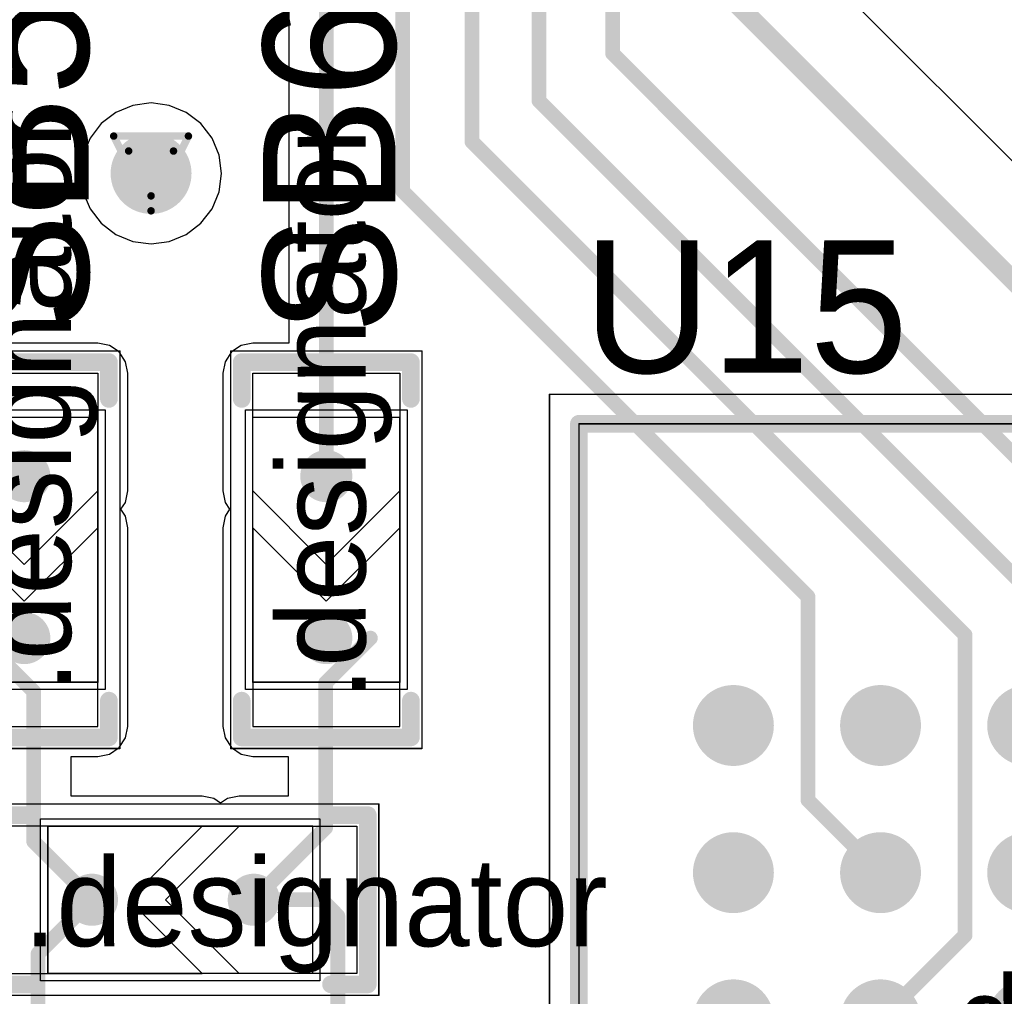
# Model space of a CAD drawing. Header units: millimetres. Extents: x 138 to 555, y 26 to 334.
# Tile 324 of 656: x 242.24 to 248.94, y 194.42 to 201.05. Entities that reach past the tile are written whole.
import ezdxf

# ---------------------------------------------------------------- set-up
doc = ezdxf.new("R2010")
doc.units = ezdxf.units.MM
for name, color, linetype in [('BottomLayer', 5, 'Continuous'), ('DrillDrawing', 1, 'Continuous'), ('Mechanical20', 56, 'Continuous'), ('Mechanical27', 56, 'Continuous'), ('MidLayer1', 16, 'Continuous'), ('MidLayer2', 76, 'Continuous'), ('MidLayer3', 90, 'Continuous'), ('MidLayer4', 156, 'Continuous'), ('MultiLayer', 9, 'Continuous'), ('TopLayer', 1, 'Continuous'), ('TopOverlay', 2, 'Continuous'), ('TopPaste', 8, 'Continuous'), ('TopSolder', 216, 'Continuous'), ('ViaHoleLayer', 16, 'Continuous')]:
    doc.layers.add(name, color=color, linetype=linetype)

# ---------------------------------------------------------------- blocks, each defined once
blk = doc.blocks.new('ICC_BGA24_5X5_BALL_ARRAY_6X8_P1_534')
at = {"layer": 'Mechanical20', "const_width": 0.01}
for points in [[(3.25, 4.25), (-3.25, 4.25)], [(-3.25, 4.25), (-3.25, -4.25)], [(3.25, 4.25), (3.25, -4.25)], [(3.25, -4.25), (-3.25, -4.25)]]:
    blk.add_lwpolyline(points, dxfattribs=at)
at = {"layer": 'Mechanical20', "const_width": 0.005}
for points in [[(-3.2525, 4.25, 1), (-3.2475, 4.25, 1)], [(-3.2525, 4.25, 1), (-3.2475, 4.25, 1)], [(3.2475, 4.25, 1), (3.2525, 4.25, 1)], [(3.2475, 4.25, 1), (3.2525, 4.25, 1)], [(-3.2525, -4.25, 1), (-3.2475, -4.25, 1)], [(-3.2525, -4.25, 1), (-3.2475, -4.25, 1)], [(3.2475, -4.25, 1), (3.2525, -4.25, 1)], [(3.2475, -4.25, 1), (3.2525, -4.25, 1)]]:
    blk.add_lwpolyline(points, format="xyb", close=True, dxfattribs=at)
at = {"layer": 'Mechanical27'}
for p, q in [((-1.135, 2.17), (-1.2492, 1.87)), ((-1.0207, 1.87), (-1.135, 2.17)), ((-0.9222, 2.1414), (-0.9079, 2.1557)), ((-0.9079, 2.1557), (-0.8793, 2.17)), ((-0.8793, 2.17), (-0.8222, 2.17)), ((-0.8222, 2.17), (-0.7936, 2.1557)), ((-0.7936, 2.1557), (-0.7793, 2.1414)), ((-0.135, 2.17), (-0.2492, 1.87)), ((-0.0207, 1.87), (-0.135, 2.17)), ((0.0778, 2.17), (0.2349, 2.17)), ((0.2349, 2.17), (0.1493, 2.0557)), ((0.8829, 2.195), (0.7686, 1.895)), ((0.9972, 1.895), (0.8829, 2.195)), ((1.21, 2.195), (1.0671, 1.995)), ((1.21, 2.195), (1.21, 1.895)), ((1.89, 2.17), (1.7758, 1.87)), ((2.0043, 1.87), (1.89, 2.17)), ((2.1028, 2.17), (2.0886, 2.0414)), ((2.2457, 2.17), (2.1028, 2.17)), ((-0.9364, 2.1128), (-0.9222, 2.1414)), ((-0.9364, 2.0986), (-0.9364, 2.1128)), ((-0.7793, 2.1414), (-0.7651, 2.1128)), ((-0.7651, 2.0843), (-0.7793, 2.0557)), ((-0.7651, 2.1128), (-0.7651, 2.0843)), ((-0.8079, 2.0129), (-0.9507, 1.87)), ((-0.7793, 2.0557), (-0.8079, 2.0129)), ((0.1493, 2.0557), (0.1921, 2.0557)), ((0.1921, 2.0557), (0.2207, 2.0414)), ((0.2207, 2.0414), (0.2349, 2.0271)), ((0.2349, 2.0271), (0.2492, 1.9843)), ((2.0886, 2.0414), (2.1028, 2.0557)), ((2.1028, 2.0557), (2.1457, 2.07)), ((2.1457, 2.07), (2.1885, 2.07)), ((2.1885, 2.07), (2.2314, 2.0557)), ((2.2314, 2.0557), (2.2599, 2.0271)), ((2.2599, 2.0271), (2.2742, 1.9843)), ((-1.2064, 1.97), (-1.0636, 1.97)), ((-0.2064, 1.97), (-0.0636, 1.97)), ((0.2492, 1.9557), (0.2349, 1.9129)), ((0.2492, 1.9843), (0.2492, 1.9557)), ((0.8115, 1.995), (0.9543, 1.995)), ((1.0671, 1.995), (1.2814, 1.995)), ((1.8186, 1.97), (1.9614, 1.97)), ((2.2742, 1.9557), (2.2599, 1.9129)), ((2.2742, 1.9843), (2.2742, 1.9557)), ((0.0636, 1.8986), (0.0493, 1.9272)), ((0.0778, 1.8843), (0.0636, 1.8986)), ((0.1207, 1.87), (0.0778, 1.8843)), ((0.2064, 1.8843), (0.1635, 1.87)), ((0.2349, 1.9129), (0.2064, 1.8843)), ((2.0886, 1.8986), (2.0743, 1.9272)), ((2.1028, 1.8843), (2.0886, 1.8986)), ((2.1457, 1.87), (2.1028, 1.8843)), ((2.2314, 1.8843), (2.1885, 1.87)), ((2.2599, 1.9129), (2.2314, 1.8843)), ((-0.9507, 1.87), (-0.7508, 1.87)), ((0.1635, 1.87), (0.1207, 1.87)), ((2.1885, 1.87), (2.1457, 1.87)), ((-2.1442, 1.17), (-2.1442, 0.87)), ((-2.1442, 1.17), (-2.0157, 1.17)), ((-2.0157, 1.17), (-1.9729, 1.1557)), ((-1.9729, 1.1557), (-1.9586, 1.1414)), ((-1.9586, 1.1414), (-1.9443, 1.1128)), ((-1.8486, 1.1271), (-1.8057, 1.17)), ((-1.8057, 1.17), (-1.8057, 0.87)), ((-1.9443, 1.0843), (-1.9586, 1.0557)), ((-1.9443, 1.1128), (-1.9443, 1.0843)), ((-1.8772, 1.1128), (-1.8486, 1.1271)), ((-2.1442, 1.0271), (-2.0157, 1.0271)), ((-1.9729, 1.0414), (-2.0157, 1.0271)), ((-2.0157, 1.0271), (-1.9729, 1.0129)), ((-1.9586, 1.0557), (-1.9729, 1.0414)), ((-1.9729, 1.0129), (-1.9586, 0.9986)), ((-1.9586, 0.9986), (-1.9443, 0.97)), ((-1.9443, 0.97), (-1.9443, 0.9272)), ((-2.0157, 0.87), (-2.1442, 0.87)), ((-1.9729, 0.8843), (-2.0157, 0.87)), ((-1.9586, 0.8986), (-1.9729, 0.8843)), ((-1.9443, 0.9272), (-1.9586, 0.8986)), ((-2.1278, 0.1557), (-2.1564, 0.1271)), ((-2.0993, 0.17), (-2.1278, 0.1557)), ((-2.0421, 0.17), (-2.0993, 0.17)), ((-2.0136, 0.1557), (-2.0421, 0.17)), ((-1.985, 0.1271), (-2.0136, 0.1557)), ((-1.8579, 0.1271), (-1.815, 0.17)), ((-1.815, 0.17), (-1.815, -0.13)), ((-2.1707, 0.0986), (-2.185, 0.0557)), ((-2.1564, 0.1271), (-2.1707, 0.0986)), ((-1.9707, 0.0986), (-1.985, 0.1271)), ((-1.8865, 0.1128), (-1.8579, 0.1271)), ((-2.185, 0.0557), (-2.185, -0.0157)), ((-2.185, -0.0157), (-2.1707, -0.0586)), ((-2.1707, -0.0586), (-2.1564, -0.0871)), ((-1.985, -0.0871), (-1.9707, -0.0586)), ((-2.1564, -0.0871), (-2.1278, -0.1157)), ((-2.1278, -0.1157), (-2.0993, -0.13)), ((-2.0993, -0.13), (-2.0421, -0.13)), ((-2.0421, -0.13), (-2.0136, -0.1157)), ((-2.0136, -0.1157), (-1.985, -0.0871)), ((-2.1442, -0.83), (-2.1442, -1.13)), ((-2.1442, -0.83), (-2.0443, -0.83)), ((-2.0443, -0.83), (-2.0014, -0.8443)), ((-2.0014, -0.8443), (-1.9729, -0.8729)), ((-1.8486, -0.8729), (-1.8057, -0.83)), ((-1.8057, -0.83), (-1.8057, -1.13)), ((-1.9729, -0.8729), (-1.9586, -0.9014)), ((-1.9586, -0.9014), (-1.9443, -0.9443)), ((-1.8772, -0.8872), (-1.8486, -0.8729)), ((-1.9443, -0.9443), (-1.9443, -1.0157)), ((-1.9586, -1.0586), (-1.9729, -1.0871)), ((-1.9443, -1.0157), (-1.9586, -1.0586)), ((-2.0443, -1.13), (-2.1442, -1.13)), ((-2.0014, -1.1157), (-2.0443, -1.13)), ((-1.9729, -1.0871), (-2.0014, -1.1157)), ((-1.9429, -1.83), (-2.1285, -1.83)), ((-2.1285, -1.83), (-2.1285, -2.13)), ((-1.8929, -1.8872), (-1.8643, -1.8729)), ((-1.8643, -1.8729), (-1.8215, -1.83)), ((-1.8215, -1.83), (-1.8215, -2.13)), ((-2.1285, -1.9729), (-2.0143, -1.9729)), ((-2.1285, -2.13), (-1.9429, -2.13))]:
    blk.add_line(p, q, dxfattribs=at)
at = {"layer": 'Mechanical27', "const_width": 0.01}
for points in [[(-3.05, 4.05), (-3.05, -4.05)], [(3.05, 4.05), (-3.05, 4.05)], [(-1.925, 4.05), (-3.05, 2.925)], [(-1.925, 4.05), (-3.0375, 2.9375)], [(3.05, 4.05), (3.05, -4.05)], [(3.05, -4.05), (-3.05, -4.05)]]:
    blk.add_lwpolyline(points, dxfattribs=at)
at = {"layer": 'Mechanical27', "const_width": 0.005}
for points in [[(-3.0525, 4.05, 1), (-3.0475, 4.05, 1)], [(-3.0525, 4.05, 1), (-3.0475, 4.05, 1)], [(-1.9275, 4.05, 1), (-1.9225, 4.05, 1)], [(-1.9275, 4.05, 1), (-1.9225, 4.05, 1)], [(3.0475, 4.05, 1), (3.0525, 4.05, 1)], [(3.0475, 4.05, 1), (3.0525, 4.05, 1)], [(-3.0525, 2.925, 1), (-3.0475, 2.925, 1)], [(-3.04, 2.9375, 1), (-3.035, 2.9375, 1)], [(-3.0525, -4.05, 1), (-3.0475, -4.05, 1)], [(-3.0525, -4.05, 1), (-3.0475, -4.05, 1)], [(3.0475, -4.05, 1), (3.0525, -4.05, 1)], [(3.0475, -4.05, 1), (3.0525, -4.05, 1)]]:
    blk.add_lwpolyline(points, format="xyb", close=True, dxfattribs=at)
at = {"layer": 'TopLayer', "const_width": 0.225}
for points in [[(-1.1125, 2, 1), (-0.8875, 2, 1)], [(-0.1125, 2, 1), (0.1125, 2, 1)], [(0.8875, 2, 1), (1.1125, 2, 1)], [(1.8875, 2, 1), (2.1125, 2, 1)], [(-2.1125, 1, 1), (-1.8875, 1, 1)], [(-1.1125, 1, 1), (-0.8875, 1, 1)], [(-0.1125, 1, 1), (0.1125, 1, 1)], [(0.8875, 1, 1), (1.1125, 1, 1)], [(1.8875, 1, 1), (2.1125, 1, 1)], [(-2.1125, 0, 1), (-1.8875, 0, 1)], [(-1.1125, 0, 1), (-0.8875, 0, 1)], [(-0.1125, 0, 1), (0.1125, 0, 1)], [(0.8875, 0, 1), (1.1125, 0, 1)], [(1.8875, 0, 1), (2.1125, 0, 1)], [(-2.1125, -1, 1), (-1.8875, -1, 1)], [(-1.1125, -1, 1), (-0.8875, -1, 1)], [(-0.1125, -1, 1), (0.1125, -1, 1)], [(0.8875, -1, 1), (1.1125, -1, 1)], [(1.8875, -1, 1), (2.1125, -1, 1)], [(-2.1125, -2, 1), (-1.8875, -2, 1)], [(-1.1125, -2, 1), (-0.8875, -2, 1)], [(-0.1125, -2, 1), (0.1125, -2, 1)], [(0.8875, -2, 1), (1.1125, -2, 1)], [(1.8875, -2, 1), (2.1125, -2, 1)]]:
    blk.add_lwpolyline(points, format="xyb", close=True, dxfattribs=at)
at = {"layer": 'TopOverlay'}
for p, q in [((-1.135, 2.72), (-1.2492, 2.42)), ((-1.0207, 2.42), (-1.135, 2.72)), ((-0.9364, 2.6628), (-0.9222, 2.6914)), ((-0.9222, 2.6914), (-0.9079, 2.7057)), ((-0.9079, 2.7057), (-0.8793, 2.72)), ((-0.8793, 2.72), (-0.8222, 2.72)), ((-0.8222, 2.72), (-0.7936, 2.7057)), ((-0.7936, 2.7057), (-0.7793, 2.6914)), ((-0.7793, 2.6914), (-0.7651, 2.6628)), ((-0.9364, 2.6486), (-0.9364, 2.6628)), ((-0.7651, 2.6343), (-0.7793, 2.6057)), ((-0.7651, 2.6628), (-0.7651, 2.6343)), ((-0.8079, 2.5629), (-0.9507, 2.42)), ((-0.7793, 2.6057), (-0.8079, 2.5629)), ((-1.2064, 2.52), (-1.0636, 2.52)), ((-0.9507, 2.42), (-0.7508, 2.42))]:
    blk.add_line(p, q, dxfattribs=at)
at = {"layer": 'TopOverlay', "const_width": 0.12}
for points in [[(-2.9, 4.05), (-3.05, 3.9)], [(-2.775, 4.05), (-3.05, 3.775)], [(-2.625, 4.05), (-3.05, 3.625)], [(-2.475, 4.05), (-3.05, 3.475)], [(-2.325, 4.05), (-3.05, 3.325)], [(-2.025, 4.05), (-3.05, 3.025)], [(-2.175, 4.05), (-3.05, 3.175)], [(-1.925, 4.05), (-3.05, 2.925)], [(3.05, 4.05), (-3.05, 4.05)], [(-3.05, 4.05), (-3.05, -4.05)], [(3.05, 4.05), (3.05, -4.05)], [(3.05, -4.05), (-3.05, -4.05)]]:
    blk.add_lwpolyline(points, dxfattribs=at)
at = {"layer": 'TopOverlay', "const_width": 0.06}
for points in [[(-3.08, 4.05, 1), (-3.02, 4.05, 1)], [(-3.08, 4.05, 1), (-3.02, 4.05, 1)], [(-2.93, 4.05, 1), (-2.87, 4.05, 1)], [(-2.805, 4.05, 1), (-2.745, 4.05, 1)], [(-2.655, 4.05, 1), (-2.595, 4.05, 1)], [(-2.505, 4.05, 1), (-2.445, 4.05, 1)], [(-2.355, 4.05, 1), (-2.295, 4.05, 1)], [(-2.205, 4.05, 1), (-2.145, 4.05, 1)], [(-2.055, 4.05, 1), (-1.995, 4.05, 1)], [(-1.955, 4.05, 1), (-1.895, 4.05, 1)], [(3.02, 4.05, 1), (3.08, 4.05, 1)], [(3.02, 4.05, 1), (3.08, 4.05, 1)], [(-3.08, 3.9, 1), (-3.02, 3.9, 1)], [(-3.08, 3.775, 1), (-3.02, 3.775, 1)], [(-3.08, 3.625, 1), (-3.02, 3.625, 1)], [(-3.08, 3.475, 1), (-3.02, 3.475, 1)], [(-3.08, 3.325, 1), (-3.02, 3.325, 1)], [(-3.08, 3.175, 1), (-3.02, 3.175, 1)], [(-3.08, 3.025, 1), (-3.02, 3.025, 1)], [(-3.08, 2.925, 1), (-3.02, 2.925, 1)], [(-3.08, -4.05, 1), (-3.02, -4.05, 1)], [(-3.08, -4.05, 1), (-3.02, -4.05, 1)], [(3.02, -4.05, 1), (3.08, -4.05, 1)], [(3.02, -4.05, 1), (3.08, -4.05, 1)]]:
    blk.add_lwpolyline(points, format="xyb", close=True, dxfattribs=at)
at = {"layer": 'TopPaste', "const_width": 0.225}
for points in [[(-1.1125, 2, 1), (-0.8875, 2, 1)], [(-0.1125, 2, 1), (0.1125, 2, 1)], [(0.8875, 2, 1), (1.1125, 2, 1)], [(1.8875, 2, 1), (2.1125, 2, 1)], [(-2.1125, 1, 1), (-1.8875, 1, 1)], [(-1.1125, 1, 1), (-0.8875, 1, 1)], [(-0.1125, 1, 1), (0.1125, 1, 1)], [(0.8875, 1, 1), (1.1125, 1, 1)], [(1.8875, 1, 1), (2.1125, 1, 1)], [(-2.1125, 0, 1), (-1.8875, 0, 1)], [(-1.1125, 0, 1), (-0.8875, 0, 1)], [(-0.1125, 0, 1), (0.1125, 0, 1)], [(0.8875, 0, 1), (1.1125, 0, 1)], [(1.8875, 0, 1), (2.1125, 0, 1)], [(-2.1125, -1, 1), (-1.8875, -1, 1)], [(-1.1125, -1, 1), (-0.8875, -1, 1)], [(-0.1125, -1, 1), (0.1125, -1, 1)], [(0.8875, -1, 1), (1.1125, -1, 1)], [(1.8875, -1, 1), (2.1125, -1, 1)], [(-2.1125, -2, 1), (-1.8875, -2, 1)], [(-1.1125, -2, 1), (-0.8875, -2, 1)], [(-0.1125, -2, 1), (0.1125, -2, 1)], [(0.8875, -2, 1), (1.1125, -2, 1)], [(1.8875, -2, 1), (2.1125, -2, 1)]]:
    blk.add_lwpolyline(points, format="xyb", close=True, dxfattribs=at)
at = {"layer": 'TopSolder', "const_width": 0.275}
for points in [[(-1.1375, 2, 1), (-0.8625, 2, 1)], [(-0.1375, 2, 1), (0.1375, 2, 1)], [(0.8625, 2, 1), (1.1375, 2, 1)], [(1.8625, 2, 1), (2.1375, 2, 1)], [(-2.1375, 1, 1), (-1.8625, 1, 1)], [(-1.1375, 1, 1), (-0.8625, 1, 1)], [(-0.1375, 1, 1), (0.1375, 1, 1)], [(0.8625, 1, 1), (1.1375, 1, 1)], [(1.8625, 1, 1), (2.1375, 1, 1)], [(-2.1375, 0, 1), (-1.8625, 0, 1)], [(-1.1375, 0, 1), (-0.8625, 0, 1)], [(-0.1375, 0, 1), (0.1375, 0, 1)], [(0.8625, 0, 1), (1.1375, 0, 1)], [(1.8625, 0, 1), (2.1375, 0, 1)], [(-2.1375, -1, 1), (-1.8625, -1, 1)], [(-1.1375, -1, 1), (-0.8625, -1, 1)], [(-0.1375, -1, 1), (0.1375, -1, 1)], [(0.8625, -1, 1), (1.1375, -1, 1)], [(1.8625, -1, 1), (2.1375, -1, 1)], [(-2.1375, -2, 1), (-1.8625, -2, 1)], [(-1.1375, -2, 1), (-0.8625, -2, 1)], [(-0.1375, -2, 1), (0.1375, -2, 1)], [(0.8625, -2, 1), (1.1375, -2, 1)], [(1.8625, -2, 1), (2.1375, -2, 1)]]:
    blk.add_lwpolyline(points, format="xyb", close=True, dxfattribs=at)
blk = doc.blocks.new('SOLDER_BRIDGE_R0603_0R_628')
at = {"layer": 'Mechanical20', "const_width": 0.01}
for points in [[(-0.2, 0.65), (-1.35, 0.65)], [(-1.35, -0.65), (-1.35, 0.65)], [(1.35, 0.65), (-0.2, 0.65)], [(1.35, -0.65), (1.35, 0.65)], [(1.35, -0.65), (-1.35, -0.65)]]:
    blk.add_lwpolyline(points, dxfattribs=at)
at = {"layer": 'Mechanical20', "const_width": 0.005}
for points in [[(-1.3525, 0.65, 1), (-1.3475, 0.65, 1)], [(-1.3525, 0.65, 1), (-1.3475, 0.65, 1)], [(-0.2025, 0.65, 1), (-0.1975, 0.65, 1)], [(-0.2025, 0.65, 1), (-0.1975, 0.65, 1)], [(1.3475, 0.65, 1), (1.3525, 0.65, 1)], [(1.3475, 0.65, 1), (1.3525, 0.65, 1)], [(-1.3525, -0.65, 1), (-1.3475, -0.65, 1)], [(-1.3525, -0.65, 1), (-1.3475, -0.65, 1)], [(1.3475, -0.65, 1), (1.3525, -0.65, 1)], [(1.3475, -0.65, 1), (1.3525, -0.65, 1)]]:
    blk.add_lwpolyline(points, format="xyb", close=True, dxfattribs=at)
at = {"layer": 'Mechanical27', "const_width": 0.01}
for points in [[(-0.9, -0.5), (-0.9, 0.5)], [(0.9, 0.5), (-0.9, 0.5)], [(0.9, -0.5), (0.9, 0.5)], [(0.9, -0.5), (-0.9, -0.5)]]:
    blk.add_lwpolyline(points, dxfattribs=at)
at = {"layer": 'Mechanical27', "const_width": 0.005}
for points in [[(-0.9025, 0.5, 1), (-0.8975, 0.5, 1)], [(-0.9025, 0.5, 1), (-0.8975, 0.5, 1)], [(0.8975, 0.5, 1), (0.9025, 0.5, 1)], [(0.8975, 0.5, 1), (0.9025, 0.5, 1)], [(-0.9025, -0.5, 1), (-0.8975, -0.5, 1)], [(-0.9025, -0.5, 1), (-0.8975, -0.5, 1)], [(0.8975, -0.5, 1), (0.9025, -0.5, 1)], [(0.8975, -0.5, 1), (0.9025, -0.5, 1)]]:
    blk.add_lwpolyline(points, format="xyb", close=True, dxfattribs=at)
at = {"layer": 'TopLayer'}
for p, q in [((-1.2, -0.5), (-1.2, 0.5)), ((-1.2, 0.5), (-0.4, 0.5)), ((-0.4, 0.5), (0.1, 0)), ((-0.15, 0.5), (-0.15, 0.5)), ((-0.15, 0.5), (0.35, 0)), ((1.2, 0.5), (-0.15, 0.5)), ((1.2, -0.5), (1.2, 0.5)), ((0.1, 0), (-0.4, -0.5)), ((0.35, 0), (-0.15, -0.5)), ((-1.2, -0.5), (-1.2, -0.5)), ((-0.4, -0.5), (-1.2, -0.5)), ((-0.15, -0.5), (1.2, -0.5))]:
    blk.add_line(p, q, dxfattribs=at)
at = {"layer": 'TopLayer', "const_width": 0.127}
for points in [[(-0.5635, 0, 1), (-0.4365, 0, 1)], [(0.5365, 0, 1), (0.6635, 0, 1)]]:
    blk.add_lwpolyline(points, format="xyb", close=True, dxfattribs=at)
at = {"layer": 'TopOverlay', "const_width": 0.12}
for points in [[(-1.025, 0.575), (-1.275, 0.575)], [(-1.275, 0.175), (-1.275, 0.575)], [(1.275, 0.575), (1.025, 0.575)], [(1.275, -0.575), (1.275, 0.575)], [(-1.275, -0.575), (-1.275, 0.175)], [(-1.025, -0.575), (-1.275, -0.575)], [(1.275, -0.575), (1.025, -0.575)]]:
    blk.add_lwpolyline(points, dxfattribs=at)
at = {"layer": 'TopOverlay', "const_width": 0.06}
for points in [[(-1.305, 0.575, 1), (-1.245, 0.575, 1)], [(-1.305, 0.575, 1), (-1.245, 0.575, 1)], [(-1.055, 0.575, 1), (-0.995, 0.575, 1)], [(0.995, 0.575, 1), (1.055, 0.575, 1)], [(1.245, 0.575, 1), (1.305, 0.575, 1)], [(1.245, 0.575, 1), (1.305, 0.575, 1)], [(-1.305, 0.175, 1), (-1.245, 0.175, 1)], [(-1.305, 0.175, 1), (-1.245, 0.175, 1)], [(-1.305, -0.575, 1), (-1.245, -0.575, 1)], [(-1.305, -0.575, 1), (-1.245, -0.575, 1)], [(-1.055, -0.575, 1), (-0.995, -0.575, 1)], [(0.995, -0.575, 1), (1.055, -0.575, 1)], [(1.245, -0.575, 1), (1.305, -0.575, 1)], [(1.245, -0.575, 1), (1.305, -0.575, 1)]]:
    blk.add_lwpolyline(points, format="xyb", close=True, dxfattribs=at)
at = {"layer": 'TopPaste', "const_width": 0.127}
for points in [[(-0.5635, 0, 1), (-0.4365, 0, 1)], [(0.5365, 0, 1), (0.6635, 0, 1)]]:
    blk.add_lwpolyline(points, format="xyb", close=True, dxfattribs=at)
at = {"layer": 'TopSolder'}
for p, q in [((-0.95, 0.55), (-0.95, 0.55)), ((-0.95, 0.55), (0.95, 0.55)), ((-0.95, -0.55), (-0.95, 0.55)), ((0.95, 0.55), (0.95, -0.55)), ((0.95, -0.55), (-0.95, -0.55))]:
    blk.add_line(p, q, dxfattribs=at)
at = {"layer": 'TopSolder', "const_width": 0.177}
for points in [[(-0.5885, 0, 1), (-0.4115, 0, 1)], [(0.5115, 0, 1), (0.6885, 0, 1)]]:
    blk.add_lwpolyline(points, format="xyb", close=True, dxfattribs=at)
blk = doc.blocks.new('SOLDER_BRIDGE_R0603_0R_629')
at = {"layer": 'Mechanical20', "const_width": 0.01}
for points in [[(-0.2, 0.65), (-1.35, 0.65)], [(-1.35, -0.65), (-1.35, 0.65)], [(1.35, 0.65), (-0.2, 0.65)], [(1.35, -0.65), (1.35, 0.65)], [(1.35, -0.65), (-1.35, -0.65)]]:
    blk.add_lwpolyline(points, dxfattribs=at)
at = {"layer": 'Mechanical20', "const_width": 0.005}
for points in [[(-1.3525, 0.65, 1), (-1.3475, 0.65, 1)], [(-1.3525, 0.65, 1), (-1.3475, 0.65, 1)], [(-0.2025, 0.65, 1), (-0.1975, 0.65, 1)], [(-0.2025, 0.65, 1), (-0.1975, 0.65, 1)], [(1.3475, 0.65, 1), (1.3525, 0.65, 1)], [(1.3475, 0.65, 1), (1.3525, 0.65, 1)], [(-1.3525, -0.65, 1), (-1.3475, -0.65, 1)], [(-1.3525, -0.65, 1), (-1.3475, -0.65, 1)], [(1.3475, -0.65, 1), (1.3525, -0.65, 1)], [(1.3475, -0.65, 1), (1.3525, -0.65, 1)]]:
    blk.add_lwpolyline(points, format="xyb", close=True, dxfattribs=at)
at = {"layer": 'Mechanical27', "const_width": 0.01}
for points in [[(-0.9, -0.5), (-0.9, 0.5)], [(0.9, 0.5), (-0.9, 0.5)], [(0.9, -0.5), (0.9, 0.5)], [(0.9, -0.5), (-0.9, -0.5)]]:
    blk.add_lwpolyline(points, dxfattribs=at)
at = {"layer": 'Mechanical27', "const_width": 0.005}
for points in [[(-0.9025, 0.5, 1), (-0.8975, 0.5, 1)], [(-0.9025, 0.5, 1), (-0.8975, 0.5, 1)], [(0.8975, 0.5, 1), (0.9025, 0.5, 1)], [(0.8975, 0.5, 1), (0.9025, 0.5, 1)], [(-0.9025, -0.5, 1), (-0.8975, -0.5, 1)], [(-0.9025, -0.5, 1), (-0.8975, -0.5, 1)], [(0.8975, -0.5, 1), (0.9025, -0.5, 1)], [(0.8975, -0.5, 1), (0.9025, -0.5, 1)]]:
    blk.add_lwpolyline(points, format="xyb", close=True, dxfattribs=at)
at = {"layer": 'TopLayer'}
for p, q in [((-1.2, -0.5), (-1.2, 0.5)), ((-1.2, 0.5), (-0.4, 0.5)), ((-0.4, 0.5), (0.1, 0)), ((-0.15, 0.5), (-0.15, 0.5)), ((-0.15, 0.5), (0.35, 0)), ((1.2, 0.5), (-0.15, 0.5)), ((1.2, -0.5), (1.2, 0.5)), ((0.1, 0), (-0.4, -0.5)), ((0.35, 0), (-0.15, -0.5)), ((-1.2, -0.5), (-1.2, -0.5)), ((-0.4, -0.5), (-1.2, -0.5)), ((-0.15, -0.5), (1.2, -0.5))]:
    blk.add_line(p, q, dxfattribs=at)
at = {"layer": 'TopLayer', "const_width": 0.127}
for points in [[(-0.5635, 0, 1), (-0.4365, 0, 1)], [(0.5365, 0, 1), (0.6635, 0, 1)]]:
    blk.add_lwpolyline(points, format="xyb", close=True, dxfattribs=at)
at = {"layer": 'TopOverlay', "const_width": 0.12}
for points in [[(-1.025, 0.575), (-1.275, 0.575)], [(-1.275, 0.175), (-1.275, 0.575)], [(1.275, 0.575), (1.025, 0.575)], [(1.275, -0.575), (1.275, 0.575)], [(-1.275, -0.575), (-1.275, 0.175)], [(-1.025, -0.575), (-1.275, -0.575)], [(1.275, -0.575), (1.025, -0.575)]]:
    blk.add_lwpolyline(points, dxfattribs=at)
at = {"layer": 'TopOverlay', "const_width": 0.06}
for points in [[(-1.305, 0.575, 1), (-1.245, 0.575, 1)], [(-1.305, 0.575, 1), (-1.245, 0.575, 1)], [(-1.055, 0.575, 1), (-0.995, 0.575, 1)], [(0.995, 0.575, 1), (1.055, 0.575, 1)], [(1.245, 0.575, 1), (1.305, 0.575, 1)], [(1.245, 0.575, 1), (1.305, 0.575, 1)], [(-1.305, 0.175, 1), (-1.245, 0.175, 1)], [(-1.305, 0.175, 1), (-1.245, 0.175, 1)], [(-1.305, -0.575, 1), (-1.245, -0.575, 1)], [(-1.305, -0.575, 1), (-1.245, -0.575, 1)], [(-1.055, -0.575, 1), (-0.995, -0.575, 1)], [(0.995, -0.575, 1), (1.055, -0.575, 1)], [(1.245, -0.575, 1), (1.305, -0.575, 1)], [(1.245, -0.575, 1), (1.305, -0.575, 1)]]:
    blk.add_lwpolyline(points, format="xyb", close=True, dxfattribs=at)
at = {"layer": 'TopPaste', "const_width": 0.127}
for points in [[(-0.5635, 0, 1), (-0.4365, 0, 1)], [(0.5365, 0, 1), (0.6635, 0, 1)]]:
    blk.add_lwpolyline(points, format="xyb", close=True, dxfattribs=at)
at = {"layer": 'TopSolder'}
for p, q in [((-0.95, 0.55), (-0.95, 0.55)), ((-0.95, 0.55), (0.95, 0.55)), ((-0.95, -0.55), (-0.95, 0.55)), ((0.95, 0.55), (0.95, -0.55)), ((0.95, -0.55), (-0.95, -0.55))]:
    blk.add_line(p, q, dxfattribs=at)
at = {"layer": 'TopSolder', "const_width": 0.177}
for points in [[(-0.5885, 0, 1), (-0.4115, 0, 1)], [(0.5115, 0, 1), (0.6885, 0, 1)]]:
    blk.add_lwpolyline(points, format="xyb", close=True, dxfattribs=at)
blk = doc.blocks.new('SOLDER_BRIDGE_R0603_0R_958')
at = {"layer": 'Mechanical20', "const_width": 0.01}
for points in [[(-0.2, 0.65), (-1.35, 0.65)], [(-1.35, 0.65), (-1.35, -0.65)], [(1.35, 0.65), (-0.2, 0.65)], [(1.35, 0.65), (1.35, -0.65)], [(1.35, -0.65), (-1.35, -0.65)]]:
    blk.add_lwpolyline(points, dxfattribs=at)
at = {"layer": 'Mechanical20', "const_width": 0.005}
for points in [[(-1.3525, 0.65, 1), (-1.3475, 0.65, 1)], [(-1.3525, 0.65, 1), (-1.3475, 0.65, 1)], [(-0.2025, 0.65, 1), (-0.1975, 0.65, 1)], [(-0.2025, 0.65, 1), (-0.1975, 0.65, 1)], [(1.3475, 0.65, 1), (1.3525, 0.65, 1)], [(1.3475, 0.65, 1), (1.3525, 0.65, 1)], [(-1.3525, -0.65, 1), (-1.3475, -0.65, 1)], [(-1.3525, -0.65, 1), (-1.3475, -0.65, 1)], [(1.3475, -0.65, 1), (1.3525, -0.65, 1)], [(1.3475, -0.65, 1), (1.3525, -0.65, 1)]]:
    blk.add_lwpolyline(points, format="xyb", close=True, dxfattribs=at)
at = {"layer": 'Mechanical27', "const_width": 0.01}
for points in [[(-0.9, 0.5), (-0.9, -0.5)], [(0.9, 0.5), (-0.9, 0.5)], [(0.9, 0.5), (0.9, -0.5)], [(0.9, -0.5), (-0.9, -0.5)]]:
    blk.add_lwpolyline(points, dxfattribs=at)
at = {"layer": 'Mechanical27', "const_width": 0.005}
for points in [[(-0.9025, 0.5, 1), (-0.8975, 0.5, 1)], [(-0.9025, 0.5, 1), (-0.8975, 0.5, 1)], [(0.8975, 0.5, 1), (0.9025, 0.5, 1)], [(0.8975, 0.5, 1), (0.9025, 0.5, 1)], [(-0.9025, -0.5, 1), (-0.8975, -0.5, 1)], [(-0.9025, -0.5, 1), (-0.8975, -0.5, 1)], [(0.8975, -0.5, 1), (0.9025, -0.5, 1)], [(0.8975, -0.5, 1), (0.9025, -0.5, 1)]]:
    blk.add_lwpolyline(points, format="xyb", close=True, dxfattribs=at)
at = {"layer": 'TopLayer'}
for p, q in [((-1.2, -0.5), (-1.2, 0.5)), ((-1.2, 0.5), (-0.4, 0.5)), ((-0.4, 0.5), (0.1, 0)), ((-0.15, 0.5), (-0.15, 0.5)), ((-0.15, 0.5), (0.35, 0)), ((1.2, 0.5), (-0.15, 0.5)), ((1.2, -0.5), (1.2, 0.5)), ((0.1, 0), (-0.4, -0.5)), ((0.35, 0), (-0.15, -0.5)), ((-1.2, -0.5), (-1.2, -0.5)), ((-0.4, -0.5), (-1.2, -0.5)), ((-0.15, -0.5), (1.2, -0.5))]:
    blk.add_line(p, q, dxfattribs=at)
at = {"layer": 'TopLayer', "const_width": 0.127}
for points in [[(-0.5635, 0, 1), (-0.4365, 0, 1)], [(0.5365, 0, 1), (0.6635, 0, 1)]]:
    blk.add_lwpolyline(points, format="xyb", close=True, dxfattribs=at)
at = {"layer": 'TopOverlay', "const_width": 0.12}
for points in [[(-1.025, 0.575), (-1.275, 0.575)], [(-1.275, 0.575), (-1.275, 0.175)], [(1.275, 0.575), (1.025, 0.575)], [(1.275, 0.575), (1.275, -0.575)], [(-1.275, 0.175), (-1.275, -0.575)], [(-1.025, -0.575), (-1.275, -0.575)], [(1.275, -0.575), (1.025, -0.575)]]:
    blk.add_lwpolyline(points, dxfattribs=at)
at = {"layer": 'TopOverlay', "const_width": 0.06}
for points in [[(-1.305, 0.575, 1), (-1.245, 0.575, 1)], [(-1.305, 0.575, 1), (-1.245, 0.575, 1)], [(-1.055, 0.575, 1), (-0.995, 0.575, 1)], [(0.995, 0.575, 1), (1.055, 0.575, 1)], [(1.245, 0.575, 1), (1.305, 0.575, 1)], [(1.245, 0.575, 1), (1.305, 0.575, 1)], [(-1.305, 0.175, 1), (-1.245, 0.175, 1)], [(-1.305, 0.175, 1), (-1.245, 0.175, 1)], [(-1.305, -0.575, 1), (-1.245, -0.575, 1)], [(-1.305, -0.575, 1), (-1.245, -0.575, 1)], [(-1.055, -0.575, 1), (-0.995, -0.575, 1)], [(0.995, -0.575, 1), (1.055, -0.575, 1)], [(1.245, -0.575, 1), (1.305, -0.575, 1)], [(1.245, -0.575, 1), (1.305, -0.575, 1)]]:
    blk.add_lwpolyline(points, format="xyb", close=True, dxfattribs=at)
at = {"layer": 'TopPaste', "const_width": 0.127}
for points in [[(-0.5635, 0, 1), (-0.4365, 0, 1)], [(0.5365, 0, 1), (0.6635, 0, 1)]]:
    blk.add_lwpolyline(points, format="xyb", close=True, dxfattribs=at)
at = {"layer": 'TopSolder'}
for p, q in [((-0.95, 0.55), (-0.95, 0.55)), ((-0.95, 0.55), (0.95, 0.55)), ((-0.95, -0.55), (-0.95, 0.55)), ((0.95, 0.55), (0.95, -0.55)), ((0.95, -0.55), (-0.95, -0.55))]:
    blk.add_line(p, q, dxfattribs=at)
at = {"layer": 'TopSolder', "const_width": 0.177}
for points in [[(-0.5885, 0, 1), (-0.4115, 0, 1)], [(0.5115, 0, 1), (0.6885, 0, 1)]]:
    blk.add_lwpolyline(points, format="xyb", close=True, dxfattribs=at)

msp = doc.modelspace()

# ---------------------------------------------------------------- linework, layer by layer
at = {"layer": 'BottomLayer', "const_width": 0.275}
msp.add_lwpolyline([(243, 200.0084, 1), (243.275, 200.0084, 1)], format="xyb", close=True, dxfattribs=at)
at = {"layer": 'DrillDrawing', "const_width": 0.0508}
for points in [[(242.8835, 200.2624), (243.3915, 200.2624)], [(242.8835, 200.2624), (243.1375, 199.7544)], [(243.1375, 199.7544), (243.3915, 200.2624)], [(242.9851, 200.1608), (243.2899, 200.1608)], [(242.9851, 200.1608), (243.1375, 199.856)], [(243.1375, 199.856), (243.2899, 200.1608)]]:
    msp.add_lwpolyline(points, dxfattribs=at)
at = {"layer": 'DrillDrawing', "const_width": 0.0254}
for points in [[(242.8708, 200.2624, 1), (242.8962, 200.2624, 1)], [(242.8708, 200.2624, 1), (242.8962, 200.2624, 1)], [(243.3788, 200.2624, 1), (243.4042, 200.2624, 1)], [(243.3788, 200.2624, 1), (243.4042, 200.2624, 1)], [(242.9724, 200.1608, 1), (242.9978, 200.1608, 1)], [(242.9724, 200.1608, 1), (242.9978, 200.1608, 1)], [(243.2772, 200.1608, 1), (243.3026, 200.1608, 1)], [(243.2772, 200.1608, 1), (243.3026, 200.1608, 1)], [(243.1248, 199.856, 1), (243.1502, 199.856, 1)], [(243.1248, 199.856, 1), (243.1502, 199.856, 1)], [(243.1248, 199.7544, 1), (243.1502, 199.7544, 1)], [(243.1248, 199.7544, 1), (243.1502, 199.7544, 1)]]:
    msp.add_lwpolyline(points, format="xyb", close=True, dxfattribs=at)
at = {"layer": 'MidLayer1', "const_width": 0.275}
msp.add_lwpolyline([(243, 200.0084, 1), (243.275, 200.0084, 1)], format="xyb", close=True, dxfattribs=at)
at = {"layer": 'MidLayer2', "const_width": 0.275}
msp.add_lwpolyline([(243, 200.0084, 1), (243.275, 200.0084, 1)], format="xyb", close=True, dxfattribs=at)
at = {"layer": 'MidLayer3', "const_width": 0.275}
msp.add_lwpolyline([(243, 200.0084, 1), (243.275, 200.0084, 1)], format="xyb", close=True, dxfattribs=at)
at = {"layer": 'MidLayer4'}
for p, q in [((243.0135, 200.4712), (242.898, 200.4233)), ((243.1375, 200.4875), (243.0135, 200.4712)), ((243.2615, 200.4712), (243.1375, 200.4875)), ((243.3771, 200.4233), (243.2615, 200.4712)), ((242.898, 200.4233), (242.7987, 200.3472)), ((243.4763, 200.3472), (243.3771, 200.4233)), ((242.7987, 200.3472), (242.7226, 200.248)), ((243.5524, 200.248), (243.4763, 200.3472)), ((242.7226, 200.248), (242.6747, 200.1324)), ((243.6003, 200.1324), (243.5524, 200.248)), ((242.6747, 200.1324), (242.6584, 200.0084)), ((243.6166, 200.0084), (243.6003, 200.1324)), ((242.6584, 200.0084), (242.6747, 199.8844)), ((243.6003, 199.8844), (243.6166, 200.0084)), ((242.6747, 199.8844), (242.7226, 199.7689)), ((243.5524, 199.7689), (243.6003, 199.8844)), ((242.7226, 199.7689), (242.7987, 199.6697)), ((243.4763, 199.6697), (243.5524, 199.7689)), ((242.7987, 199.6697), (242.898, 199.5935)), ((243.3771, 199.5935), (243.4763, 199.6697)), ((242.898, 199.5935), (243.0135, 199.5457)), ((243.2615, 199.5457), (243.3771, 199.5935)), ((243.0135, 199.5457), (243.1375, 199.5293)), ((243.1375, 199.5293), (243.2615, 199.5457))]:
    msp.add_line(p, q, dxfattribs=at)
at = {"layer": 'MidLayer4', "const_width": 0.275}
msp.add_lwpolyline([(243, 200.0084, 1), (243.275, 200.0084, 1)], format="xyb", close=True, dxfattribs=at)
at = {"layer": 'MultiLayer', "const_width": 0.275}
msp.add_lwpolyline([(243, 200.0084, 1), (243.275, 200.0084, 1)], format="xyb", close=True, dxfattribs=at)
at = {"layer": 'TopLayer'}
for p, q in [((244.0734, 207.5638), (244.0734, 198.8553)), ((252.1659, 196.918), (247.5498, 201.5341)), ((242.7759, 198.8553), (241.9401, 198.8553)), ((242.854, 198.8398), (242.7759, 198.8553)), ((242.9201, 198.7956), (242.854, 198.8398)), ((243.7504, 198.8398), (243.6843, 198.7956)), ((243.8285, 198.8553), (243.7504, 198.8398)), ((244.0734, 198.8553), (243.8285, 198.8553)), ((242.9643, 198.7294), (242.9201, 198.7956)), ((243.6843, 198.7956), (243.6401, 198.7294)), ((242.9798, 198.6514), (242.9643, 198.7294)), ((243.6401, 198.7294), (243.6245, 198.6514)), ((242.9798, 197.8514), (242.9798, 198.6514)), ((243.6245, 198.6514), (243.6245, 197.8514)), ((242.9643, 197.7734), (242.9798, 197.8514)), ((243.6245, 197.8514), (243.6245, 197.8514)), ((243.6245, 197.8514), (243.6401, 197.7734)), ((242.9329, 197.7264), (242.9643, 197.7734)), ((243.6401, 197.7734), (243.6714, 197.7264)), ((242.9643, 197.6794), (242.9329, 197.7264)), ((243.6714, 197.7264), (243.6401, 197.6794)), ((242.9798, 197.6014), (242.9643, 197.6794)), ((243.6401, 197.6794), (243.6245, 197.6014)), ((242.9798, 196.2514), (242.9798, 197.6014)), ((242.9798, 197.6014), (242.9798, 197.6014)), ((243.6245, 197.6014), (243.6245, 196.2514)), ((242.9643, 196.1734), (242.9798, 196.2514)), ((243.6245, 196.2514), (243.6401, 196.1734)), ((242.9201, 196.1072), (242.9643, 196.1734)), ((243.6401, 196.1734), (243.6843, 196.1072)), ((242.854, 196.063), (242.9201, 196.1072)), ((243.6843, 196.1072), (243.7504, 196.063)), ((242.5947, 195.7773), (242.5947, 196.0475)), ((242.5947, 196.0475), (242.7759, 196.0475)), ((242.7759, 196.0475), (242.854, 196.063)), ((243.7504, 196.063), (243.8285, 196.0475)), ((243.8285, 196.0475), (244.0689, 196.0475)), ((244.0689, 196.0475), (244.0689, 195.7773)), ((243.4855, 195.7773), (242.5947, 195.7773)), ((243.5635, 195.7618), (243.4855, 195.7773)), ((243.6105, 195.7304), (243.5635, 195.7618)), ((243.6574, 195.7618), (243.6105, 195.7304)), ((243.7355, 195.7773), (243.6574, 195.7618)), ((244.0689, 195.7773), (243.7355, 195.7773)), ((243.7355, 195.7773), (243.7355, 195.7773))]:
    msp.add_line(p, q, dxfattribs=at)
for points, const_width in [([(245.7732, 200.5033), (245.7732, 207.8464)], 0.1), ([(246.2746, 200.8232), (246.2746, 207.8524)], 0.1), ([(245.3182, 200.2249), (245.3182, 207.8084)], 0.1), ([(244.8477, 199.8879), (244.8477, 207.7001)], 0.1), ([(244.3283, 197.9514), (244.3283, 207.6694)], 0.1), ([(246.9799, 201.298), (251.7629, 196.515)], 0.13), ([(246.2746, 200.8232), (250.6277, 196.4701)], 0.1), ([(245.7732, 200.5033), (249.6087, 196.6679)], 0.1), ([(245.3182, 200.2249), (248.6704, 196.8726)], 0.1), ([(244.8477, 199.8879), (247.6022, 197.1334)], 0.1), ([(247.6022, 195.7506), (247.6022, 197.1334)], 0.1), ([(241.9759, 196.8514), (242.3398, 196.4875)], 0.1), ([(244.3238, 196.5469), (244.6283, 196.8514)], 0.1), ([(248.6704, 194.8324), (248.6704, 196.8726)], 0.1), ([(244.3238, 195.5619), (244.3238, 196.5469)], 0.1), ([(242.3398, 195.4688), (242.3398, 196.4875)], 0.1), ([(247.6022, 195.7506), (248.0954, 195.2574)], 0.1), ([(243.8353, 195.0734), (244.3238, 195.5619)], 0.1), ([(242.3398, 195.4688), (242.7353, 195.0734)], 0.1), ([(242.3694, 194.7075), (242.7353, 195.0734)], 0.1), ([(243.8353, 195.0734), (244.2972, 195.0734)], 0.1), ([(244.2972, 195.0734), (244.4069, 194.9636)], 0.1), ([(244.4069, 194.251), (244.4069, 194.9636)], 0.1), ([(248.0954, 194.2574), (248.6704, 194.8324)], 0.1), ([(242.3694, 194.3151), (242.3694, 194.7075)], 0.1)]:
    msp.add_lwpolyline(points, dxfattribs=dict(at, const_width=const_width))
for points, const_width in [([(246.2496, 200.8232, 1), (246.2996, 200.8232, 1)], 0.05), ([(246.2496, 200.8232, 1), (246.2996, 200.8232, 1)], 0.05), ([(245.7482, 200.5033, 1), (245.7982, 200.5033, 1)], 0.05), ([(245.7482, 200.5033, 1), (245.7982, 200.5033, 1)], 0.05), ([(243, 200.0084, 1), (243.275, 200.0084, 1)], 0.275), ([(245.2932, 200.2249, 1), (245.3432, 200.2249, 1)], 0.05), ([(245.2932, 200.2249, 1), (245.3432, 200.2249, 1)], 0.05), ([(244.8227, 199.8879, 1), (244.8727, 199.8879, 1)], 0.05), ([(244.8227, 199.8879, 1), (244.8727, 199.8879, 1)], 0.05), ([(244.3033, 197.9514, 1), (244.3533, 197.9514, 1)], 0.05), ([(247.5772, 197.1334, 1), (247.6272, 197.1334, 1)], 0.05), ([(247.5772, 197.1334, 1), (247.6272, 197.1334, 1)], 0.05), ([(244.6033, 196.8514, 1), (244.6533, 196.8514, 1)], 0.05), ([(248.6454, 196.8726, 1), (248.6954, 196.8726, 1)], 0.05), ([(248.6454, 196.8726, 1), (248.6954, 196.8726, 1)], 0.05), ([(244.2988, 196.5469, 1), (244.3488, 196.5469, 1)], 0.05), ([(244.2988, 196.5469, 1), (244.3488, 196.5469, 1)], 0.05), ([(242.3148, 196.4875, 1), (242.3648, 196.4875, 1)], 0.05), ([(242.3148, 196.4875, 1), (242.3648, 196.4875, 1)], 0.05), ([(247.5772, 195.7506, 1), (247.6272, 195.7506, 1)], 0.05), ([(247.5772, 195.7506, 1), (247.6272, 195.7506, 1)], 0.05), ([(244.2988, 195.5619, 1), (244.3488, 195.5619, 1)], 0.05), ([(244.2988, 195.5619, 1), (244.3488, 195.5619, 1)], 0.05), ([(242.3148, 195.4688, 1), (242.3648, 195.4688, 1)], 0.05), ([(242.3148, 195.4688, 1), (242.3648, 195.4688, 1)], 0.05), ([(248.0704, 195.2574, 1), (248.1204, 195.2574, 1)], 0.05), ([(242.7103, 195.0734, 1), (242.7603, 195.0734, 1)], 0.05), ([(242.7103, 195.0734, 1), (242.7603, 195.0734, 1)], 0.05), ([(243.8103, 195.0734, 1), (243.8603, 195.0734, 1)], 0.05), ([(243.8103, 195.0734, 1), (243.8603, 195.0734, 1)], 0.05), ([(244.2722, 195.0734, 1), (244.3222, 195.0734, 1)], 0.05), ([(244.2722, 195.0734, 1), (244.3222, 195.0734, 1)], 0.05), ([(244.3819, 194.9636, 1), (244.4319, 194.9636, 1)], 0.05), ([(244.3819, 194.9636, 1), (244.4319, 194.9636, 1)], 0.05), ([(248.6454, 194.8324, 1), (248.6954, 194.8324, 1)], 0.05), ([(248.6454, 194.8324, 1), (248.6954, 194.8324, 1)], 0.05), ([(242.3444, 194.7075, 1), (242.3944, 194.7075, 1)], 0.05), ([(242.3444, 194.7075, 1), (242.3944, 194.7075, 1)], 0.05)]:
    msp.add_lwpolyline(points, format="xyb", close=True, dxfattribs=dict(at, const_width=const_width))
at = {"layer": 'ViaHoleLayer', "const_width": 0.15}
msp.add_lwpolyline([(243.0625, 200.0084, 1), (243.2125, 200.0084, 1)], format="xyb", close=True, dxfattribs=at)

# ---------------------------------------------------------------- block references
for name, p, rotation in [('SOLDER_BRIDGE_R0603_0R_629', (242.2759, 197.4514), 270), ('SOLDER_BRIDGE_R0603_0R_628', (244.3285, 197.4514), 270), ('ICC_BGA24_5X5_BALL_ARRAY_6X8_P1_534', (249.0955, 194.2574), 180), ('SOLDER_BRIDGE_R0603_0R_958', (243.3355, 195.0734), 180)]:
    msp.add_blockref(name, p, dxfattribs=dict(rotation=rotation))

# ---------------------------------------------------------------- texts
at = {"layer": 'Mechanical27'}
for p in [(242.5931, 196.477), (244.5955, 196.4324)]:
    msp.add_text('.designator', height=0.599999, rotation=90, dxfattribs=at).set_placement(p)
for p in [(242.2705, 194.7574), (248.3866, 193.9544)]:
    msp.add_text('.designator', height=0.599999, dxfattribs=at).set_placement(p)
at = {"layer": 'TopOverlay'}
for s, p in [('SB59', (242.7131, 198.931)), ('SB60', (244.7986, 198.9173))]:
    msp.add_text(s, height=0.9, rotation=90, dxfattribs=at).set_placement(p)
msp.add_text('U15', height=0.9, dxfattribs=at).set_placement((246.0746, 198.6538))

doc.saveas('drawing.dxf')
